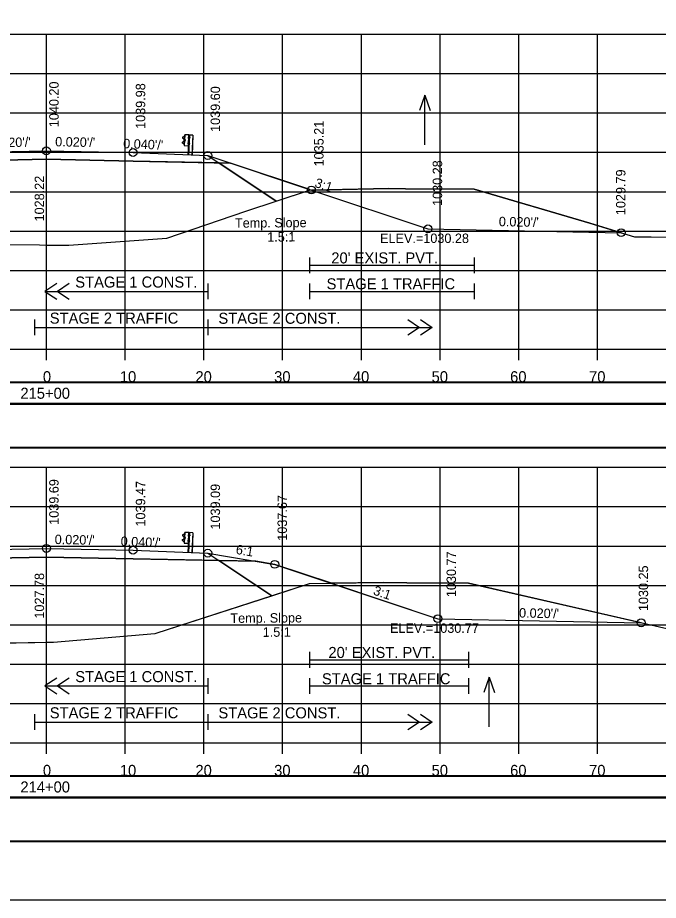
# Model space of a CAD drawing. Extents: x 1370565 to 1374448, y 301010 to 304637.
# Drawn here: x 1373365.2 to 1373446.5, y 302369 to 302481.1 of the extents above; entities that cross this region are included whole.
import ezdxf

# ---------------------------------------------------------------- set-up
doc = ezdxf.new("R2010")
doc.units = 0
for name, color, linetype in [('Default', 7, 'Continuous'), ('R_Alt Surface', 7, 'Continuous'), ('R_Axis', 7, 'Continuous'), ('R_Axis Annot', 7, 'Continuous'), ('R_Border', 7, 'Continuous'), ('R_Contours', 7, 'Continuous'), ('R_Drive', 7, 'Continuous'), ('R_Exist Surface', 7, 'Continuous'), ('R_Fin Surface', 7, 'Continuous'), ('R_Grid', 7, 'Continuous'), ('R_No Plot', 7, 'Continuous'), ('R_Proposed Road', 7, 'Continuous'), ('R_Water', 7, 'Continuous'), ('R_Water Annot', 7, 'Continuous'), ('R_Xsect Elev', 7, 'Continuous'), ('R_Xsect Slope', 7, 'Continuous')]:
    doc.layers.add(name, color=color, linetype=linetype)

# ---------------------------------------------------------------- blocks, each defined once
blk = doc.blocks.new('GUARDRAIL RT_P')
at = {"layer": 'R_Proposed Road'}
for p, q in [((-1.3, 2.2), (-1.17, 2.3)), ((-1.28, 2.18), (-1.16, 2.29)), ((-1.17, 2.3), (-1.06, 2.36)), ((-1.16, 2.29), (-1.06, 2.34)), ((-1.02, 1.15), (-1.02, 2.51)), ((-0.53, 2.52), (-0.52, 2.52)), ((-0.53, 2.52), (-0.46, 2.51)), ((-0.49, 0), (-0.49, 2.52)), ((-0.03, 2.52), (-0.03, 0)), ((0, 2.52), (0, 0)), ((-1.17, 1.35), (-1.3, 1.46)), ((-1.12, 1.95), (-1.29, 2.05)), ((-1.16, 1.37), (-1.29, 1.48)), ((-1.11, 1.97), (-1.28, 2.07)), ((-1.27, 1.62), (-1.12, 1.71)), ((-1.26, 1.6), (-1.1, 1.69)), ((-1.06, 1.29), (-1.17, 1.35)), ((-1.05, 1.31), (-1.16, 1.37)), ((-1.09, 1.77), (-1.09, 1.9)), ((-1.06, 1.77), (-1.06, 1.9)), ((-1.01, 1.77), (-1.01, 1.89)), ((-1.01, 1.89), (-0.96, 1.89)), ((-1.01, 1.86), (-0.96, 1.86)), ((-1.01, 1.8), (-0.97, 1.8)), ((-1.01, 1.8), (-0.96, 1.8)), ((-1.01, 1.77), (-0.96, 1.77)), ((-0.96, 1.78), (-0.96, 1.88)), ((-0.53, 2.21), (-0.58, 2.21)), ((-0.58, 2.21), (-0.58, 2.08)), ((-0.58, 2.15), (-0.52, 2.15)), ((-0.53, 2.08), (-0.58, 2.08)), ((-0.58, 1.4), (-0.58, 1.53)), ((-0.58, 1.53), (-0.53, 1.53)), ((-0.58, 1.46), (-0.52, 1.46)), ((-0.58, 1.4), (-0.53, 1.4)), ((-0.52, 1.15), (-0.49, 1.15)), ((-0.46, 2.09), (-0.46, 2.21)), ((-0.46, 2.21), (-0.41, 2.21)), ((-0.46, 2.18), (-0.41, 2.18)), ((-0.46, 2.12), (-0.41, 2.12)), ((-0.46, 2.12), (-0.41, 2.12)), ((-0.46, 2.09), (-0.41, 2.09)), ((-0.45, 1.4), (-0.45, 1.53)), ((-0.45, 1.53), (-0.4, 1.53)), ((-0.45, 1.49), (-0.4, 1.49)), ((-0.45, 1.43), (-0.4, 1.43)), ((-0.45, 1.43), (-0.4, 1.43)), ((-0.45, 1.4), (-0.4, 1.4)), ((-0.4, 2.11), (-0.4, 2.2)), ((-0.39, 1.42), (-0.39, 1.51))]:
    blk.add_line(p, q, dxfattribs=at)
for points in [[(-1.05, 2.52), (-1.05, 1.15), (-0.52, 1.15), (-0.53, 2.52)], [(-1.01, 1.91), (-1.01, 1.75), (-1.02, 1.75), (-1.02, 1.91)], [(-0.95, 1.86), (-0.95, 1.8), (-0.93, 1.8), (-0.93, 1.86)], [(-0.58, 2.21), (-0.58, 2.08), (-0.53, 2.08), (-0.53, 2.21)], [(-0.58, 1.53), (-0.58, 1.4), (-0.53, 1.4), (-0.53, 1.53)], [(-0.45, 2.23), (-0.45, 2.07), (-0.46, 2.07), (-0.46, 2.23)], [(-0.44, 1.55), (-0.44, 1.38), (-0.45, 1.38), (-0.45, 1.55)], [(-0.4, 2.18), (-0.4, 2.12), (-0.37, 2.12), (-0.37, 2.18)], [(-0.39, 1.49), (-0.39, 1.43), (-0.36, 1.43), (-0.36, 1.49)]]:
    blk.add_lwpolyline(points, close=True, dxfattribs=at)
blk.add_lwpolyline([(0, 2.52), (-0.46, 2.51), (-0.45, 0)], dxfattribs=at)
for centre, radius, start, end in [((-1.25, 2.13), 0.0856, 122.0217, 240.7501), ((-1.22, 1.52), 0.109, 120.88, 214.7816), ((-1.25, 2.13), 0.062, 122.0217, 240.7501), ((-1.22, 1.52), 0.0854, 120.88, 214.7816), ((-1.08, 1.83), 0.0453, 93.9303, 257.0446), ((-1.15, 1.89), 0.0622, 4.9556, 61.894), ((-1.15, 1.89), 0.0865, 4.9556, 61.894), ((-1.13, 1.76), 0.0462, 293.1464, 8.2196), ((-1.13, 1.76), 0.0703, 293.1464, 8.2196), ((-0.98, 1.88), 0.022, 317.7756, 45.4255), ((-1.05, 1.83), 0.0922, 339.7423, 20.2577), ((-0.98, 1.78), 0.025, 323.3766, 39.0666), ((-0.42, 2.2), 0.022, 317.7756, 45.4255), ((-0.49, 2.15), 0.0922, 339.7423, 20.2577), ((-0.43, 2.1), 0.025, 323.3766, 39.0666), ((-0.41, 1.51), 0.022, 317.7756, 45.4255), ((-0.48, 1.46), 0.0922, 339.7423, 20.2577), ((-0.41, 1.41), 0.025, 323.3766, 39.0666)]:
    blk.add_arc(centre, radius, start, end, dxfattribs=at)

msp = doc.modelspace()

# ---------------------------------------------------------------- linework, layer by layer
at = {"layer": 'Default'}
for points in [[(1373219.61, 302432.03), (1373518.02, 302432.03), (1373518.02, 302434.73), (1373219.61, 302434.73)], [(1373219.61, 302426.45), (1373518.02, 302426.45), (1373518.02, 302431.97), (1373219.61, 302431.97)], [(1373219.61, 302382.03), (1373518.02, 302382.03), (1373518.02, 302384.73), (1373219.61, 302384.73)], [(1373219.61, 302376.45), (1373518.02, 302376.45), (1373518.02, 302381.97), (1373219.61, 302381.97)]]:
    msp.add_lwpolyline(points, close=True, dxfattribs=at)
at = {"layer": 'R_Alt Surface'}
for points in [[(1373342.64, 302462.58), (1373357.81, 302462.88), (1373368.81, 302463.1), (1373379.81, 302462.88), (1373392.17, 302462.63)], [(1373370.11, 302447.33), (1373368.61, 302446.33), (1373370.11, 302445.33)], [(1373368.61, 302446.33), (1373389.31, 302446.33)], [(1373371.71, 302447.33), (1373370.21, 302446.33), (1373371.71, 302445.33)], [(1373367.31, 302442.75), (1373367.31, 302440.75)], [(1373389.31, 302442.75), (1373389.31, 302440.75)], [(1373389.31, 302442.75), (1373389.31, 302440.75)], [(1373414.71, 302442.75), (1373416.21, 302441.75), (1373414.71, 302440.75)], [(1373416.3, 302442.75), (1373417.8, 302441.75), (1373416.3, 302440.75)], [(1373367.31, 302441.75), (1373389.31, 302441.75)], [(1373389.31, 302441.75), (1373417.8, 302441.75)], [(1373342.22, 302412.06), (1373357.81, 302412.37), (1373368.81, 302412.59), (1373379.81, 302412.37), (1373395.41, 302412.06)], [(1373370.11, 302397.22), (1373368.61, 302396.22), (1373370.11, 302395.22)], [(1373371.71, 302397.22), (1373370.21, 302396.22), (1373371.71, 302395.22)], [(1373368.61, 302396.22), (1373389.31, 302396.22)], [(1373367.31, 302392.63), (1373367.31, 302390.63)], [(1373389.31, 302392.63), (1373389.31, 302390.63)], [(1373389.31, 302392.63), (1373389.31, 302390.63)], [(1373414.71, 302392.63), (1373416.21, 302391.63), (1373414.71, 302390.63)], [(1373416.3, 302392.63), (1373417.8, 302391.63), (1373416.3, 302390.63)], [(1373367.31, 302391.63), (1373389.31, 302391.63)], [(1373389.31, 302391.63), (1373417.8, 302391.63)]]:
    msp.add_lwpolyline(points, dxfattribs=at)
at = {"layer": 'R_Axis'}
for p, q in [((1373218.81, 302438.99), (1373518.81, 302438.99)), ((1373368.81, 302437.59), (1373368.81, 302438.99)), ((1373378.81, 302437.59), (1373378.81, 302438.99)), ((1373388.81, 302437.59), (1373388.81, 302438.99)), ((1373398.81, 302437.59), (1373398.81, 302438.99)), ((1373408.81, 302437.59), (1373408.81, 302438.99)), ((1373418.81, 302437.59), (1373418.81, 302438.99)), ((1373428.81, 302437.59), (1373428.81, 302438.99)), ((1373438.81, 302437.59), (1373438.81, 302438.99)), ((1373218.81, 302388.99), (1373518.81, 302388.99)), ((1373368.81, 302387.59), (1373368.81, 302388.99)), ((1373378.81, 302387.59), (1373378.81, 302388.99)), ((1373388.81, 302387.59), (1373388.81, 302388.99)), ((1373398.81, 302387.59), (1373398.81, 302388.99)), ((1373408.81, 302387.59), (1373408.81, 302388.99)), ((1373418.81, 302387.59), (1373418.81, 302388.99)), ((1373428.81, 302387.59), (1373428.81, 302388.99)), ((1373438.81, 302387.59), (1373438.81, 302388.99))]:
    msp.add_line(p, q, dxfattribs=at)
for points in [[(1373402.22, 302450.64), (1373402.22, 302448.64)], [(1373423.14, 302450.64), (1373423.14, 302448.64)], [(1373402.22, 302449.64), (1373423.14, 302449.64)], [(1373389.31, 302447.33), (1373389.31, 302445.33)], [(1373402.22, 302447.33), (1373402.22, 302445.33)], [(1373402.22, 302446.33), (1373423.14, 302446.33)], [(1373423.14, 302447.33), (1373423.14, 302445.33)], [(1373402.21, 302400.53), (1373402.21, 302398.53)], [(1373422.42, 302400.53), (1373422.42, 302398.53)], [(1373402.21, 302399.53), (1373422.42, 302399.53)], [(1373389.31, 302397.22), (1373389.31, 302395.22)], [(1373402.21, 302397.22), (1373402.21, 302395.22)], [(1373422.42, 302397.22), (1373422.42, 302395.22)], [(1373402.21, 302396.22), (1373422.42, 302396.22)]]:
    msp.add_lwpolyline(points, dxfattribs=at)
at = {"layer": 'R_Border'}
msp.add_line((1373526.99, 302368.99), (1373210.81, 302368.99), dxfattribs=at)
at = {"layer": 'R_Contours'}
for p, q in [((1373398, 302457.79), (1373390.7, 302462.66)), ((1373392.17, 302462.63), (1373390.7, 302462.66)), ((1373390.7, 302462.66), (1373398, 302457.79)), ((1373402.25, 302459.27), (1373392.17, 302462.63)), ((1373398, 302457.79), (1373402.22, 302459.2)), ((1373441.81, 302453.78), (1373437.81, 302455)), ((1373397.42, 302407.67), (1373390.7, 302412.15)), ((1373395.41, 302412.06), (1373390.7, 302412.15)), ((1373390.7, 302412.15), (1373397.42, 302407.67)), ((1373405.02, 302409.26), (1373418.52, 302404.76)), ((1373418.52, 302404.76), (1373444.35, 302404.24))]:
    msp.add_line(p, q, dxfattribs=at)
for points in [[(1373390.7, 302462.66), (1373379.81, 302462.88), (1373368.81, 302463.1), (1373357.81, 302462.88), (1373342.64, 302462.58)], [(1373402.22, 302459.2), (1373402.25, 302459.27)], [(1373437.81, 302455), (1373423.14, 302459.3), (1373414.4, 302459.37), (1373412.27, 302459.38), (1373410.34, 302459.34), (1373402.46, 302459.2)], [(1373402.46, 302459.2), (1373417.26, 302454.27), (1373441.81, 302453.78)], [(1373312.6, 302452.57), (1373314.08, 302452.57), (1373367.92, 302452.22), (1373368.81, 302452.21), (1373371.67, 302452.19), (1373372.23, 302452.22), (1373384.1, 302453.1), (1373394.14, 302456.51), (1373398, 302457.79)], [(1373390.7, 302412.15), (1373379.81, 302412.37), (1373368.81, 302412.59), (1373357.81, 302412.37), (1373342.22, 302412.06)], [(1373405.02, 302409.26), (1373397.81, 302411.66), (1373395.41, 302412.06)], [(1373444.35, 302404.24), (1373422.42, 302409.27), (1373414.59, 302409.33), (1373411.66, 302409.34), (1373405.02, 302409.26)], [(1373397.42, 302407.67), (1373402.21, 302409.22), (1373404.69, 302409.25), (1373405.02, 302409.26)], [(1373307.13, 302400.76), (1373308.81, 302400.75), (1373319.85, 302400.9), (1373368.81, 302401.77), (1373369.7, 302401.79), (1373382.56, 302402.89), (1373382.74, 302402.94), (1373397.42, 302407.67)]]:
    msp.add_lwpolyline(points, dxfattribs=at)
at = {"layer": 'R_Drive'}
for points in [[(1373219.61, 302432.08), (1373518.02, 302432.08), (1373518.02, 302434.79), (1373219.61, 302434.79)], [(1373219.61, 302426.56), (1373518.02, 302426.56), (1373518.02, 302432.08), (1373219.61, 302432.08)], [(1373219.61, 302382.08), (1373518.02, 302382.08), (1373518.02, 302384.79), (1373219.61, 302384.79)], [(1373219.61, 302376.56), (1373518.02, 302376.56), (1373518.02, 302382.08), (1373219.61, 302382.08)]]:
    msp.add_lwpolyline(points, close=True, dxfattribs=at)
at = {"layer": 'R_Exist Surface'}
for points in [[(1373284.57, 302452.52), (1373314.08, 302452.57), (1373367.92, 302452.22), (1373371.67, 302452.19), (1373372.23, 302452.22), (1373384.1, 302453.1), (1373394.14, 302456.51), (1373402.22, 302459.2), (1373410.34, 302459.34), (1373412.27, 302459.38), (1373414.4, 302459.37), (1373423.14, 302459.3), (1373437.81, 302455), (1373443.52, 302453.26), (1373445.63, 302453.26), (1373462.55, 302453.12), (1373467.44, 302453.08), (1373501.45, 302453.5), (1373511.16, 302453.77), (1373518.81, 302453.93)], [(1373308.81, 302400.75), (1373319.85, 302400.9), (1373369.7, 302401.79), (1373382.56, 302402.89), (1373382.61, 302402.89), (1373382.74, 302402.94), (1373402.21, 302409.22), (1373404.69, 302409.25), (1373411.66, 302409.34), (1373414.59, 302409.33), (1373422.42, 302409.27), (1373448.15, 302403.37), (1373448.15, 302403.37), (1373448.15, 302403.37), (1373465.16, 302403.37), (1373478.65, 302403.31), (1373505.68, 302403.16), (1373508.65, 302403.36), (1373513.96, 302403.44), (1373518.81, 302403.44)]]:
    msp.add_lwpolyline(points, dxfattribs=at)
at = {"layer": 'R_Fin Surface'}
for p, q in [((1373389.31, 302463.58), (1373398, 302457.79)), ((1373389.31, 302413.08), (1373397.42, 302407.67))]:
    msp.add_line(p, q, dxfattribs=at)
for points in [[(1373312.82, 302452.57), (1373343.43, 302462.77), (1373348.31, 302463.58), (1373357.81, 302463.96), (1373368.81, 302464.18), (1373379.81, 302463.96), (1373389.31, 302463.58), (1373402.46, 302459.2), (1373417.26, 302454.27), (1373441.81, 302453.78)], [(1373307.13, 302400.76), (1373339.81, 302411.66), (1373348.31, 302413.08), (1373357.81, 302413.46), (1373368.81, 302413.68), (1373379.81, 302413.46), (1373389.31, 302413.08), (1373397.81, 302411.66), (1373418.52, 302404.76), (1373444.35, 302404.24)]]:
    msp.add_lwpolyline(points, dxfattribs=at)
at = {"layer": 'R_Grid'}
for p, q in [((1373218.81, 302478.99), (1373518.81, 302478.99)), ((1373368.81, 302438.99), (1373368.81, 302478.99)), ((1373378.81, 302438.99), (1373378.81, 302478.99)), ((1373388.81, 302438.99), (1373388.81, 302478.99)), ((1373398.81, 302438.99), (1373398.81, 302478.99)), ((1373408.81, 302438.99), (1373408.81, 302478.99)), ((1373418.81, 302438.99), (1373418.81, 302478.99)), ((1373428.81, 302438.99), (1373428.81, 302478.99)), ((1373438.81, 302438.99), (1373438.81, 302478.99)), ((1373218.81, 302473.99), (1373518.81, 302473.99)), ((1373218.81, 302468.99), (1373518.81, 302468.99)), ((1373218.81, 302463.99), (1373518.81, 302463.99)), ((1373218.81, 302458.99), (1373518.81, 302458.99)), ((1373218.81, 302453.99), (1373518.81, 302453.99)), ((1373218.81, 302448.99), (1373518.81, 302448.99)), ((1373218.81, 302443.99), (1373518.81, 302443.99)), ((1373218.81, 302438.99), (1373518.81, 302438.99)), ((1373218.81, 302423.99), (1373518.81, 302423.99)), ((1373368.81, 302388.99), (1373368.81, 302423.99)), ((1373378.81, 302388.99), (1373378.81, 302423.99)), ((1373388.81, 302388.99), (1373388.81, 302423.99)), ((1373398.81, 302388.99), (1373398.81, 302423.99)), ((1373408.81, 302388.99), (1373408.81, 302423.99)), ((1373418.81, 302388.99), (1373418.81, 302423.99)), ((1373428.81, 302388.99), (1373428.81, 302423.99)), ((1373438.81, 302388.99), (1373438.81, 302423.99)), ((1373218.81, 302418.99), (1373518.81, 302418.99)), ((1373218.81, 302413.99), (1373518.81, 302413.99)), ((1373218.81, 302408.99), (1373518.81, 302408.99)), ((1373218.81, 302403.99), (1373518.81, 302403.99)), ((1373218.81, 302398.99), (1373518.81, 302398.99)), ((1373218.81, 302393.99), (1373518.81, 302393.99)), ((1373218.81, 302388.99), (1373518.81, 302388.99))]:
    msp.add_line(p, q, dxfattribs=at)
at = {"layer": 'R_No Plot'}
msp.add_lwpolyline([(1373444.73, 302574.45), (1373464.35, 302574.45), (1373464.35, 302564.57), (1373480.47, 302564.57), (1373503.67, 302564.57), (1373503.67, 302540.24), (1373526.99, 302540.24), (1373526.99, 302368.99), (1373210.81, 302368.99), (1373210.81, 302574.45)], close=True, dxfattribs=at)
for centre in [(1373368.81, 302464.18), (1373379.81, 302463.96), (1373389.31, 302463.58), (1373389.31, 302463.58), (1373402.46, 302459.2), (1373417.26, 302454.27), (1373441.81, 302453.78), (1373368.81, 302413.68), (1373379.81, 302413.46), (1373389.31, 302413.08), (1373397.81, 302411.66), (1373418.52, 302404.76), (1373444.35, 302404.24)]:
    msp.add_circle(centre, 0.5, dxfattribs=at)
at = {"layer": 'R_Water Annot'}
for p, q in [((1373416.87, 302471.25), (1373416.18, 302469.32)), ((1373416.87, 302464.96), (1373416.87, 302471.25)), ((1373416.87, 302471.25), (1373417.55, 302469.32)), ((1373425.04, 302397.32), (1373424.35, 302395.39)), ((1373425.04, 302391.03), (1373425.04, 302397.32)), ((1373425.04, 302397.32), (1373425.72, 302395.39))]:
    msp.add_line(p, q, dxfattribs=at)
at = {"layer": 'R_Xsect Elev'}
for p, q in [((1373368.81, 302452.21), (1373368.81, 302462.21)), ((1373368.81, 302401.77), (1373368.81, 302411.77))]:
    msp.add_line(p, q, dxfattribs=at)

# ---------------------------------------------------------------- block references
at = {"layer": 'Default', "rotation": -2.3221839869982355}
for p in [(1373387.32, 302463.66), (1373387.32, 302413.16)]:
    msp.add_blockref('GUARDRAIL RT_P', p, dxfattribs=at)

# ---------------------------------------------------------------- texts
at = {"layer": 'R_Axis Annot'}
for s, p in [("20' EXIST. PVT.", (1373404.99, 302449.88)), ('0', (1373368.36, 302434.79)), ('10', (1373378.13, 302434.79)), ('20', (1373387.73, 302434.79)), ('30', (1373397.73, 302434.79)), ('40', (1373407.73, 302434.79)), ('50', (1373417.73, 302434.79)), ('60', (1373427.7, 302434.79)), ('70', (1373437.73, 302434.79)), ('215+00', (1373365.5, 302432.69)), ("20' EXIST. PVT.", (1373404.62, 302399.77)), ('0', (1373368.36, 302384.79)), ('10', (1373378.13, 302384.79)), ('20', (1373387.73, 302384.79)), ('30', (1373397.73, 302384.79)), ('40', (1373407.73, 302384.79)), ('50', (1373417.73, 302384.79)), ('60', (1373427.7, 302384.79)), ('70', (1373437.73, 302384.79)), ('214+00', (1373365.5, 302382.69))]:
    msp.add_text(s, height=1.4, dxfattribs=at).set_placement(p)
at = {"layer": 'R_Water'}
for s, p in [('STAGE 1 CONST.', (1373372.47, 302446.81)), ('STAGE 1 TRAFFIC', (1373404.39, 302446.59)), ('STAGE 2 TRAFFIC', (1373369.23, 302442.23)), ('STAGE 2 CONST.', (1373390.65, 302442.21)), ('STAGE 1 CONST.', (1373372.47, 302396.7)), ('STAGE 1 TRAFFIC', (1373403.8, 302396.43)), ('STAGE 2 TRAFFIC', (1373369.23, 302392.11)), ('STAGE 2 CONST.', (1373390.65, 302392.1))]:
    msp.add_text(s, height=1.4, dxfattribs=at).set_placement(p)
at = {"layer": 'R_Xsect Elev'}
for s, p in [('1040.20', (1373370.36, 302467.18)), ('1039.98', (1373381.36, 302466.96)), ('1039.60', (1373390.86, 302466.58)), ('1035.21', (1373404.01, 302462.2)), ('1030.28', (1373419.07, 302457.18)), ('1028.22', (1373368.51, 302455.21)), ('1029.79', (1373442.35, 302456.01)), ('1039.69', (1373370.36, 302416.68)), ('1039.47', (1373381.36, 302416.46)), ('1039.09', (1373390.86, 302416.08)), ('1037.67', (1373399.36, 302414.66)), ('1030.77', (1373420.83, 302407.5)), ('1027.78', (1373368.51, 302404.77)), ('1030.25', (1373445.23, 302405.72))]:
    msp.add_text(s, height=1.2, rotation=90, dxfattribs=at).set_placement(p)
for s, p in [('ELEV.=1030.28', (1373411.19, 302452.47)), ('ELEV.=1030.77', (1373412.45, 302402.96))]:
    msp.add_text(s, height=1.2, dxfattribs=at).set_placement(p)
at = {"layer": 'R_Xsect Slope'}
for s, rotation, p in [("0.020'/'", 1.1458, (1373361.74, 302464.6)), ("0.020'/'", 358.8542, (1373369.91, 302464.75)), ("0.040'/'", 357.7094, (1373378.54, 302464.52)), ('3:1', 341.5651, (1373402.79, 302459.62)), ('Temp. Slope ', 0.4109, (1373392.76, 302454.41)), ("0.020'/'", 358.8542, (1373426.26, 302454.61)), ('1.5:1', 0.4109, (1373396.86, 302452.64)), ("0.020'/'", 358.8542, (1373369.85, 302414.24)), ("0.040'/'", 357.7094, (1373378.22, 302414.01)), ('6:1', 350.5377, (1373392.8, 302413)), ('3:1', 341.5651, (1373410.23, 302407.84)), ("0.020'/'", 358.8542, (1373428.83, 302404.91)), ('Temp. Slope ', 0.4109, (1373392.18, 302404.22)), ('1.5:1', 0.4109, (1373396.28, 302402.45))]:
    msp.add_text(s, height=1.2, rotation=rotation, dxfattribs=at).set_placement(p)

doc.saveas('drawing.dxf')
